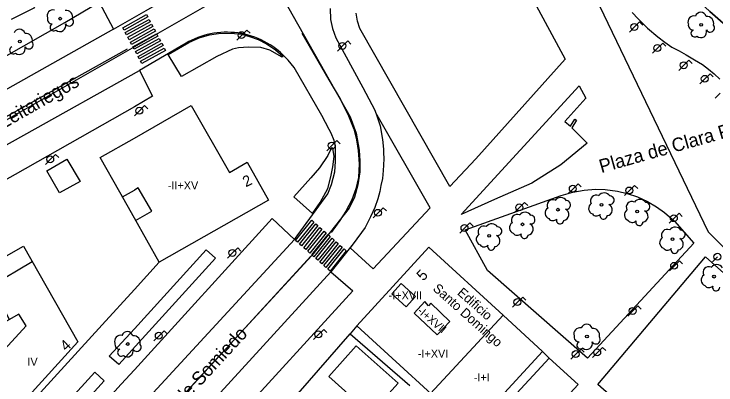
# Model space of a CAD drawing. Extents: x 282771 to 285132, y 4823109 to 4825496.
# Drawn here: x 283868.8 to 283998.6, y 4823486.3 to 4823554.9 of the extents above; entities that cross this region are included whole.
import ezdxf

# ---------------------------------------------------------------- set-up
doc = ezdxf.new("R2010")
doc.units = 0
for name, color, linetype in [('ACERA-BORDILLO', 7, 'Continuous'), ('ACERA-INTERIOR', 7, 'Continuous'), ('ARBOL', 7, 'Continuous'), ('CALLE-EJE', 7, 'Continuous'), ('CALLE-TEXTO', 7, 'Continuous'), ('EDIFICIO', 7, 'Continuous'), ('FAROLA', 7, 'Continuous'), ('MEDIANERA', 7, 'Continuous'), ('NUM-PORTAL', 7, 'Continuous'), ('PASO-PEATONES', 7, 'Continuous'), ('SENAL-VIARIA', 7, 'Continuous'), ('TXT-ALTURA-EDIFICIO', 7, 'Continuous'), ('TXT-EDIFICIOS', 7, 'Continuous'), ('ZONA-VERDE', 7, 'Continuous')]:
    doc.layers.add(name, color=color, linetype=linetype)

msp = doc.modelspace()

# ---------------------------------------------------------------- linework, layer by layer
at = {"layer": 'ACERA-BORDILLO'}
for points in [[(283844.25, 4823534.01), (283878.21, 4823553.29), (283884.59, 4823557.06), (283887.23, 4823552.05), (283893.25, 4823555.51), (283920.41, 4823571.13), (283933.38, 4823578.64), (283952.39, 4823589.29), (283971.49, 4823599.69), (284001.79, 4823617.03)], [(283927.3, 4823555.9), (283927.35, 4823553.86), (283927.74, 4823552.19), (283928.32, 4823550.45), (283933.3, 4823541.27), (283935.56, 4823537.07), (283935.85, 4823536.21), (283936.5, 4823534.17), (283936.96, 4823531.69), (283937.12, 4823529.9), (283937.17, 4823529.22), (283937.21, 4823528.17), (283937.16, 4823526.92), (283937.07, 4823525.95), (283936.94, 4823524.46), (283936.67, 4823523.18), (283936.46, 4823522.07), (283936.09, 4823520.69), (283935.55, 4823519.09), (283934.76, 4823517.39), (283933.75, 4823515.42), (283931.55, 4823512.37), (283927.42, 4823507.23), (283931.48, 4823503.68), (283908.74, 4823478.83)], [(283863.26, 4823458.42), (283888.66, 4823486.42), (283891.08, 4823489.08), (283916.57, 4823517.05), (283920.68, 4823513.21), (283926.88, 4823521.61), (283927.54, 4823523.32), (283928.13, 4823525.68), (283928.29, 4823527.58), (283928.29, 4823529.09), (283928.24, 4823530.35), (283928.01, 4823531.48), (283927.46, 4823532.86), (283927.12, 4823533.53), (283925.72, 4823536.1), (283920.6, 4823544.96), (283919.51, 4823546.32), (283918.94, 4823546.91), (283918.53, 4823547.32), (283918.1, 4823547.72), (283917.65, 4823548.1), (283917.17, 4823548.47), (283916.68, 4823548.83), (283916.17, 4823549.17), (283915.64, 4823549.49), (283915.09, 4823549.79), (283914.53, 4823550.07), (283913.95, 4823550.33), (283913.36, 4823550.56), (283912.75, 4823550.77), (283912.14, 4823550.95), (283911.51, 4823551.11), (283910.88, 4823551.24), (283910.25, 4823551.35), (283909.61, 4823551.42), (283908.96, 4823551.47), (283908.32, 4823551.49), (283907.68, 4823551.49), (283907.04, 4823551.45), (283906.41, 4823551.39), (283905.78, 4823551.3), (283905.16, 4823551.19), (283904.55, 4823551.06), (283903.95, 4823550.89), (283903.37, 4823550.71), (283902.79, 4823550.51), (283902.24, 4823550.28), (283901.69, 4823550.03), (283901.17, 4823549.77), (283900.66, 4823549.49), (283899.46, 4823548.8), (283892.01, 4823544.43), (283894.46, 4823539.68), (283891.08, 4823537.73), (283869.02, 4823525.17), (283830.25, 4823503.45)]]:
    msp.add_lwpolyline(points, dxfattribs=at)
at = {"layer": 'ACERA-INTERIOR'}
for points in [[(283868.39, 4823553.91), (283872.7, 4823556.05), (283865.3, 4823568.25)], [(283895.67, 4823509), (283891.08, 4823503.96), (283885.13, 4823497.43), (283871.8, 4823482.79)], [(283932.24, 4823497.23), (283930.95, 4823495.75)], [(283952.89, 4823462.16), (283939.91, 4823448.14), (283911.73, 4823473.67), (283930.95, 4823495.76)], [(283930.95, 4823495.76), (283930.96, 4823495.76)], [(283930.96, 4823495.76), (283941.99, 4823486.2)], [(283932.11, 4823493.55), (283927.03, 4823487.89), (283934.76, 4823480.96), (283939.84, 4823486.62), (283932.11, 4823493.55)], [(283966.51, 4823492.47), (283967.76, 4823491.27)]]:
    msp.add_lwpolyline(points, dxfattribs=at)
at = {"layer": 'ARBOL'}
for centre in [(283877.37, 4823554), (283995.86, 4823552.87), (283869.89, 4823549.76), (283969.4, 4823518.7), (283977.44, 4823519.57), (283984.05, 4823518.37), (283962.82, 4823515.99), (283956.67, 4823513.85), (283990.57, 4823513.24), (283998.25, 4823506.32), (283974.76, 4823495.24), (283889.85, 4823493.87)]:
    msp.add_circle(centre, 0.255, dxfattribs=at)
for centre, radius, start, end in [((283876.04, 4823554.53), 1.1, 75.4318, 200.5561), ((283878.43, 4823554.26), 1.27, 345.0327, 95.7993), ((283875.93, 4823553.96), 0.935, 168.599, 268.1324), ((283879.04, 4823553.43), 0.797, 208.9625, 38.991), ((283994.53, 4823553.4), 1.1, 75.4318, 200.5561), ((283995.79, 4823554.13), 1.04, 15.6423, 161.3843), ((283996.92, 4823553.13), 1.27, 345.0327, 95.7993), ((283876.17, 4823552.41), 0.672, 113.7367, 309.4725), ((283877.31, 4823552.71), 1.09, 228.9545, 17.928), ((283994.42, 4823552.83), 0.935, 168.599, 268.1324), ((283997.53, 4823552.3), 0.797, 208.9625, 38.991), ((283869.82, 4823551.02), 1.04, 15.6423, 161.3843), ((283994.66, 4823551.28), 0.672, 113.7367, 309.4725), ((283995.8, 4823551.58), 1.09, 228.9545, 17.928), ((283870.95, 4823550.02), 1.27, 345.0327, 95.7993), ((283868.69, 4823548.17), 0.672, 113.7367, 309.4725), ((283869.83, 4823548.47), 1.09, 228.9545, 17.928), ((283871.56, 4823549.19), 0.797, 208.9625, 38.991), ((283977.95, 4823520.53), 1.27, 33.2707, 144.0373), ((283968.41, 4823519.49), 1.04, 63.8803, 209.6223), ((283969.91, 4823519.66), 1.27, 33.2707, 144.0373), ((283970.94, 4823519.57), 0.797, 257.2005, 87.229), ((283976.45, 4823520.36), 1.04, 63.8803, 209.6223), ((283978.98, 4823520.44), 0.797, 257.2005, 87.229), ((283983.06, 4823519.16), 1.04, 63.8803, 209.6223), ((283984.56, 4823519.33), 1.27, 33.2707, 144.0373), ((283968.12, 4823518.06), 1.1, 123.6698, 248.7941), ((283976.16, 4823518.93), 1.1, 123.6698, 248.7941), ((283978.36, 4823518.67), 1.09, 277.1925, 66.166), ((283985.59, 4823519.24), 0.797, 257.2005, 87.229), ((283961.83, 4823516.78), 1.04, 63.8803, 209.6223), ((283963.33, 4823516.95), 1.27, 33.2707, 144.0373), ((283964.36, 4823516.86), 0.797, 257.2005, 87.229), ((283970.32, 4823517.8), 1.09, 277.1925, 66.166), ((283976.51, 4823518.47), 0.935, 216.837, 316.3704), ((283977.83, 4823517.62), 0.672, 161.9747, 357.7105), ((283982.77, 4823517.73), 1.1, 123.6698, 248.7941), ((283984.97, 4823517.47), 1.09, 277.1925, 66.166), ((283961.54, 4823515.35), 1.1, 123.6698, 248.7941), ((283968.47, 4823517.6), 0.935, 216.837, 316.3704), ((283969.79, 4823516.75), 0.672, 161.9747, 357.7105), ((283983.12, 4823517.27), 0.935, 216.837, 316.3704), ((283984.44, 4823516.42), 0.672, 161.9747, 357.7105), ((283955.68, 4823514.64), 1.04, 63.8803, 209.6223), ((283957.18, 4823514.81), 1.27, 33.2707, 144.0373), ((283958.21, 4823514.72), 0.797, 257.2005, 87.229), ((283963.74, 4823515.09), 1.09, 277.1925, 66.166), ((283989.58, 4823514.03), 1.04, 63.8803, 209.6223), ((283991.08, 4823514.2), 1.27, 33.2707, 144.0373), ((283955.39, 4823513.21), 1.1, 123.6698, 248.7941), ((283957.59, 4823512.95), 1.09, 277.1925, 66.166), ((283961.89, 4823514.89), 0.935, 216.837, 316.3704), ((283963.21, 4823514.04), 0.672, 161.9747, 357.7105), ((283992.11, 4823514.11), 0.797, 257.2005, 87.229), ((283989.29, 4823512.6), 1.1, 123.6698, 248.7941), ((283991.49, 4823512.34), 1.09, 277.1925, 66.166), ((283955.74, 4823512.75), 0.935, 216.837, 316.3704), ((283957.06, 4823511.9), 0.672, 161.9747, 357.7105), ((283989.64, 4823512.14), 0.935, 216.837, 316.3704), ((283990.96, 4823511.29), 0.672, 161.9747, 357.7105), ((283998.76, 4823507.28), 1.27, 33.2707, 144.0373), ((283997.26, 4823507.11), 1.04, 63.8803, 209.6223), ((283996.97, 4823505.68), 1.1, 123.6698, 248.7941), ((283997.32, 4823505.22), 0.935, 216.837, 316.3704), ((283998.64, 4823504.37), 0.672, 161.9747, 357.7105), ((283973.43, 4823495.77), 1.1, 75.4318, 200.5561), ((283974.69, 4823496.5), 1.04, 15.6423, 161.3843), ((283888.52, 4823494.4), 1.1, 75.4318, 200.5561), ((283889.78, 4823495.13), 1.04, 15.6423, 161.3843), ((283975.82, 4823495.5), 1.27, 345.0327, 95.7993), ((283890.91, 4823494.13), 1.27, 345.0327, 95.7993), ((283973.32, 4823495.2), 0.935, 168.599, 268.1324), ((283973.56, 4823493.65), 0.672, 113.7367, 309.4725), ((283974.7, 4823493.95), 1.09, 228.9545, 17.928), ((283976.43, 4823494.67), 0.797, 208.9625, 38.991), ((283888.41, 4823493.83), 0.935, 168.599, 268.1324), ((283889.79, 4823492.58), 1.09, 228.9545, 17.928), ((283891.52, 4823493.3), 0.797, 208.9625, 38.991), ((283888.65, 4823492.28), 0.672, 113.7367, 309.4725)]:
    msp.add_arc(centre, radius, start, end, dxfattribs=at)
at = {"layer": 'CALLE-EJE'}
for points in [[(283961.69, 4823588.48), (283997.17, 4823514.58), (284045.46, 4823466.67)], [(283915.67, 4823562.87), (283805.22, 4823499.78)], [(283915.67, 4823562.87), (283930.95, 4823535.84), (283932.07, 4823532.82), (283932.63, 4823529.67), (283932.74, 4823527.7), (283932.74, 4823525.68), (283932.37, 4823523.29), (283931.78, 4823521), (283930.8, 4823519), (283923.91, 4823510.21), (283829.23, 4823407.6)]]:
    msp.add_lwpolyline(points, dxfattribs=at)
at = {"layer": 'EDIFICIO'}
for points in [[(283888.38, 4823521.91), (283884.74, 4823528.35), (283891.08, 4823531.94), (283901.6, 4823537.92), (283908.66, 4823525.59), (283911.92, 4823527.47), (283915.89, 4823520.48), (283895.67, 4823509), (283891.08, 4823517.12), (283888.38, 4823521.91)], [(283832.84, 4823490.48), (283870.6, 4823511.93), (283880.63, 4823494.27), (283870.96, 4823483.59), (283871.8, 4823482.79), (283859.85, 4823469.75), (283829.38, 4823436.52), (283822.05, 4823443.15), (283852.35, 4823476.86), (283871.09, 4823497.24), (283869.75, 4823499.39), (283829.22, 4823476.43), (283823.88, 4823485.39), (283832.84, 4823490.48)], [(283953.23, 4823477.98), (283932.24, 4823497.23), (283945.55, 4823511.75), (283959.24, 4823499.17), (283966.51, 4823492.47), (283953.23, 4823477.98)]]:
    msp.add_lwpolyline(points, dxfattribs=at)
at = {"layer": 'FAROLA'}
for p, q in [((283984.48, 4823553.4), (283983.54, 4823552.47)), ((283985.07, 4823552.81), (283984.48, 4823553.4)), ((283911.88, 4823551.88), (283910.94, 4823550.95)), ((283912.47, 4823551.29), (283911.88, 4823551.88)), ((283983.54, 4823552.47), (283982.61, 4823551.53)), ((283910.94, 4823550.95), (283910.01, 4823550.01)), ((283929.58, 4823548.95), (283928.65, 4823548.01)), ((283930.52, 4823549.88), (283929.58, 4823548.95)), ((283931.11, 4823549.29), (283930.52, 4823549.88)), ((283988.76, 4823549.49), (283987.82, 4823548.56)), ((283989.35, 4823548.9), (283988.76, 4823549.49)), ((283987.82, 4823548.56), (283986.89, 4823547.62)), ((283993.62, 4823546.31), (283992.68, 4823545.38)), ((283994.21, 4823545.72), (283993.62, 4823546.31)), ((283992.68, 4823545.38), (283991.75, 4823544.44)), ((283997.52, 4823543.81), (283996.58, 4823542.88)), ((283998.11, 4823543.22), (283997.52, 4823543.81)), ((283996.58, 4823542.88), (283995.65, 4823541.94)), ((283999.39, 4823540.25), (283998.46, 4823539.31)), ((283892.98, 4823537.92), (283892.04, 4823536.99)), ((283893.57, 4823537.33), (283892.98, 4823537.92)), ((283892.04, 4823536.99), (283891.11, 4823536.05)), ((283927.6, 4823530.54), (283926.67, 4823529.6)), ((283928.54, 4823531.47), (283927.6, 4823530.54)), ((283929.13, 4823530.88), (283928.54, 4823531.47)), ((283875.56, 4823528), (283874.63, 4823527.06)), ((283876.5, 4823528.92), (283875.56, 4823528)), ((283877.09, 4823528.34), (283876.5, 4823528.92)), ((283973.12, 4823523.5), (283972.18, 4823522.57)), ((283973.71, 4823522.91), (283973.12, 4823523.5)), ((283983.57, 4823523.17), (283982.63, 4823522.24)), ((283984.16, 4823522.58), (283983.57, 4823523.17)), ((283972.18, 4823522.57), (283971.25, 4823521.63)), ((283982.63, 4823522.24), (283981.7, 4823521.3)), ((283937.1, 4823519.05), (283936.16, 4823518.12)), ((283937.69, 4823518.46), (283937.1, 4823519.05)), ((283962.29, 4823519.12), (283961.36, 4823518.18)), ((283963.23, 4823520.05), (283962.29, 4823519.12)), ((283963.82, 4823519.46), (283963.23, 4823520.05)), ((283936.16, 4823518.12), (283935.23, 4823517.18)), ((283991.8, 4823518.05), (283990.86, 4823517.12)), ((283992.39, 4823517.46), (283991.8, 4823518.05)), ((283990.86, 4823517.12), (283989.93, 4823516.18)), ((283952.16, 4823515.32), (283951.23, 4823514.38)), ((283953.1, 4823516.25), (283952.16, 4823515.32)), ((283953.69, 4823515.66), (283953.1, 4823516.25)), ((283910.19, 4823511.63), (283909.25, 4823510.7)), ((283910.78, 4823511.04), (283910.19, 4823511.63)), ((283909.25, 4823510.7), (283908.32, 4823509.76)), ((283998.92, 4823509.99), (283997.99, 4823509.05)), ((283991.86, 4823509.25), (283990.92, 4823508.32)), ((283992.45, 4823508.66), (283991.86, 4823509.25)), ((283990.92, 4823508.32), (283989.99, 4823507.38)), ((283962.88, 4823502.54), (283961.94, 4823501.61)), ((283963.47, 4823501.95), (283962.88, 4823502.54)), ((283961.94, 4823501.61), (283961.01, 4823500.67)), ((283984.19, 4823500.91), (283983.25, 4823499.98)), ((283984.78, 4823500.32), (283984.19, 4823500.91)), ((283983.25, 4823499.98), (283982.32, 4823499.04)), ((283896.58, 4823496.33), (283895.64, 4823495.4)), ((283897.17, 4823495.74), (283896.58, 4823496.33)), ((283925.14, 4823495.64), (283924.21, 4823494.7)), ((283926.08, 4823496.57), (283925.14, 4823495.64)), ((283926.67, 4823495.98), (283926.08, 4823496.57)), ((283895.64, 4823495.4), (283894.71, 4823494.46)), ((283973.67, 4823492.93), (283972.73, 4823492)), ((283974.26, 4823492.34), (283973.67, 4823492.93)), ((283977.63, 4823493.24), (283976.69, 4823492.31)), ((283978.22, 4823492.65), (283977.63, 4823493.24)), ((283972.73, 4823492), (283971.8, 4823491.06)), ((283976.69, 4823492.31), (283975.76, 4823491.37))]:
    msp.add_line(p, q, dxfattribs=at)
for centre, radius in [((283983.5, 4823552.47), 0.637), ((283910.9, 4823550.95), 0.637), ((283929.54, 4823548.95), 0.637), ((283987.78, 4823548.56), 0.637), ((283992.64, 4823545.38), 0.637), ((283996.54, 4823542.88), 0.637), ((283892, 4823536.99), 0.637), ((283927.56, 4823530.54), 0.637), ((283875.52, 4823528), 0.637), ((283972.14, 4823522.57), 0.637), ((283982.59, 4823522.24), 0.637), ((283962.25, 4823519.12), 0.637), ((283936.12, 4823518.12), 0.637), ((283990.82, 4823517.12), 0.637), ((283952.12, 4823515.32), 0.638), ((283909.21, 4823510.7), 0.637), ((283998.88, 4823509.99), 0.637), ((283990.88, 4823508.32), 0.637), ((283961.9, 4823501.61), 0.638), ((283983.21, 4823499.98), 0.637), ((283895.6, 4823495.4), 0.637), ((283925.1, 4823495.64), 0.637), ((283976.65, 4823492.31), 0.637), ((283972.69, 4823492), 0.638)]:
    msp.add_circle(centre, radius, dxfattribs=at)
at = {"layer": 'MEDIANERA'}
for points in [[(283888.86, 4823521.05), (283891.08, 4823522.33)], [(283891.31, 4823516.71), (283894.29, 4823518.4), (283891.77, 4823522.73), (283891.08, 4823522.33)], [(283867.97, 4823498.38), (283864.66, 4823504.71), (283872.21, 4823509.09)], [(283938.7, 4823503.13), (283941.32, 4823500.76), (283943.04, 4823502.66), (283940.41, 4823505.03), (283938.7, 4823503.13)], [(283942.79, 4823499.59), (283947.05, 4823495.56), (283949.41, 4823498.05), (283945.88, 4823501.39), (283945.48, 4823500.94), (283944.77, 4823501.74), (283942.79, 4823499.59)], [(283945.83, 4823484.74), (283959.24, 4823499.17)]]:
    msp.add_lwpolyline(points, dxfattribs=at)
at = {"layer": 'PASO-PEATONES'}
for points in [[(283889.17, 4823551.88), (283888.94, 4823552.32), (283893.32, 4823554.75), (283893.55, 4823554.31)], [(283889.64, 4823551), (283889.41, 4823551.44), (283893.79, 4823553.86), (283894.02, 4823553.42)], [(283890.11, 4823550.11), (283889.88, 4823550.55), (283894.26, 4823552.98), (283894.49, 4823552.54)], [(283890.58, 4823549.23), (283890.35, 4823549.67), (283894.73, 4823552.1), (283894.96, 4823551.66)], [(283891.05, 4823548.35), (283890.82, 4823548.79), (283895.2, 4823551.22), (283895.43, 4823550.78)], [(283891.52, 4823547.47), (283891.29, 4823547.91), (283895.67, 4823550.33), (283895.91, 4823549.89)], [(283891.99, 4823546.58), (283891.76, 4823547.02), (283896.14, 4823549.45), (283896.38, 4823549.01)], [(283892.47, 4823545.7), (283892.23, 4823546.14), (283896.61, 4823548.57), (283896.85, 4823548.13)], [(283921.26, 4823512.67), (283920.89, 4823513), (283923.9, 4823516.74), (283924.27, 4823516.41)], [(283922.01, 4823512), (283921.64, 4823512.34), (283924.65, 4823516.08), (283925.02, 4823515.75)], [(283922.76, 4823511.34), (283922.39, 4823511.67), (283925.4, 4823515.41), (283925.77, 4823515.08)], [(283923.51, 4823510.67), (283923.13, 4823511.01), (283926.15, 4823514.75), (283926.52, 4823514.42)], [(283924.26, 4823510.01), (283923.88, 4823510.34), (283926.89, 4823514.08), (283927.27, 4823513.75)], [(283925.01, 4823509.35), (283924.63, 4823509.68), (283927.64, 4823513.42), (283928.02, 4823513.09)], [(283925.76, 4823508.68), (283925.38, 4823509.01), (283928.39, 4823512.75), (283928.77, 4823512.42)], [(283926.5, 4823508.02), (283926.13, 4823508.35), (283929.14, 4823512.09), (283929.51, 4823511.76)], [(283927.29, 4823507.32), (283926.88, 4823507.68), (283929.89, 4823511.43), (283930.26, 4823511.09)]]:
    msp.add_lwpolyline(points, close=True, dxfattribs=at)
at = {"layer": 'SENAL-VIARIA'}
for points in [[(283887.23, 4823552.05), (283822.45, 4823515.64)], [(283922.03, 4823551.32), (283927.01, 4823542.69), (283929.17, 4823539.05), (283930.7, 4823536.04), (283931.64, 4823533.57), (283932.13, 4823531.59), (283932.45, 4823529.66), (283932.67, 4823527.15), (283932.49, 4823524.63), (283932, 4823522.52), (283931.28, 4823520.5), (283930.2, 4823518.43), (283929.04, 4823516.67), (283927.46, 4823514.46)], [(283825.58, 4823512.55), (283889.79, 4823548.41)], [(283827.8, 4823508.57), (283892.01, 4823544.43)], [(283839.41, 4823425.06), (283920.68, 4823513.21)], [(283843.19, 4823422.38), (283923.68, 4823510.12)], [(283848.33, 4823420.83), (283927.42, 4823507.23)]]:
    msp.add_lwpolyline(points, dxfattribs=at)
at = {"layer": 'ZONA-VERDE'}
for p, q in [((283955.41, 4823574.97), (283970.72, 4823546.54)), ((283932.36, 4823553.55), (283932.07, 4823555.03)), ((283932.79, 4823552.2), (283932.36, 4823553.55)), ((283949.4, 4823522.98), (283932.79, 4823552.2)), ((283970.72, 4823546.54), (283954.19, 4823528.07)), ((283951.51, 4823517.81), (283973.29, 4823541.6)), ((283973.29, 4823541.6), (283974.55, 4823539.32)), ((283974.55, 4823539.32), (283970.68, 4823535.01)), ((283970.68, 4823535.01), (283971.69, 4823534.13)), ((283971.69, 4823534.13), (283972.54, 4823535.44)), ((283972.81, 4823535.21), (283971.98, 4823533.85)), ((283972.54, 4823535.44), (283972.81, 4823535.21)), ((283971.98, 4823533.85), (283974.77, 4823531)), ((283974.77, 4823531), (283969.92, 4823526.99)), ((283874.89, 4823525.88), (283878.62, 4823528.06)), ((283878.62, 4823528.06), (283881.04, 4823523.93)), ((283954.19, 4823528.07), (283949.4, 4823522.98)), ((283969.92, 4823526.99), (283964.59, 4823523.6)), ((283877.25, 4823521.82), (283874.89, 4823525.88)), ((283881.04, 4823523.93), (283877.25, 4823521.82)), ((283964.59, 4823523.6), (283957.67, 4823520.58)), ((283969.99, 4823521.3), (283972.17, 4823521.94)), ((283972.17, 4823521.94), (283974.25, 4823522.31)), ((283974.25, 4823522.31), (283976.33, 4823522.46)), ((283976.33, 4823522.46), (283978.13, 4823522.42)), ((283978.13, 4823522.42), (283980.38, 4823522.13)), ((283980.38, 4823522.13), (283982.18, 4823521.71)), ((283982.18, 4823521.71), (283984.12, 4823521.05)), ((283957.67, 4823520.58), (283951.51, 4823517.81)), ((283952.23, 4823514.94), (283969.99, 4823521.3)), ((283984.12, 4823521.05), (283985.94, 4823520.22)), ((283985.94, 4823520.22), (283987.64, 4823519.23)), ((283987.64, 4823519.23), (283989.07, 4823518.2)), ((283989.07, 4823518.2), (283990.96, 4823516.57)), ((283990.96, 4823516.57), (283994.54, 4823512.52)), ((283956.36, 4823507.43), (283952.23, 4823514.94)), ((283994.54, 4823512.52), (283974.86, 4823491.28)), ((283891.08, 4823496.7), (283904.36, 4823511.28)), ((283904.36, 4823511.28), (283906.1, 4823509.71)), ((283976.75, 4823486.39), (283996.66, 4823509.95)), ((283996.66, 4823509.95), (284037.33, 4823473.82)), ((283906.1, 4823509.71), (283888.19, 4823490.05)), ((283974.86, 4823491.28), (283956.36, 4823507.43)), ((283886.45, 4823491.62), (283891.08, 4823496.7)), ((283888.19, 4823490.05), (283886.45, 4823491.62)), ((283954.41, 4823476.87), (283967.76, 4823491.27)), ((283967.76, 4823491.27), (283973.16, 4823486.4)), ((283870.54, 4823474.16), (283883.75, 4823488.66)), ((283883.75, 4823488.66), (283885.49, 4823487.09)), ((283885.49, 4823487.09), (283872.28, 4823472.59)), ((283973.16, 4823486.4), (283959.63, 4823471.98)), ((284017.1, 4823451.47), (283976.75, 4823486.39))]:
    msp.add_line(p, q, dxfattribs=at)
for points in [[(284000.74, 4823556.57), (283997.5, 4823560.4), (283996.44, 4823563.31), (283995.19, 4823566.78), (283990.41, 4823564.7), (283989.19, 4823564.16), (283994.02, 4823558.61), (283997.49, 4823555.31), (284001.95, 4823551.41)], [(284001.95, 4823551.41), (283997.49, 4823555.31)], [(283983.12, 4823555.14), (283984.22, 4823553.94), (283985.97, 4823552.23), (283987.84, 4823550.65), (283989.13, 4823549.67), (283990.46, 4823548.75), (283991.78, 4823548.05), (283993.1, 4823547.33), (283994.64, 4823546.37), (283996.11, 4823545.52), (283997.22, 4823544.69), (283998.3, 4823543.79), (283999.34, 4823542.8)], [(283935.72, 4823536.6), (283935.85, 4823536.21), (283936.5, 4823534.17), (283936.96, 4823531.69), (283937.12, 4823529.9), (283937.17, 4823529.22), (283937.21, 4823528.17), (283937.16, 4823526.92), (283937.07, 4823525.95), (283936.94, 4823524.46), (283936.67, 4823523.18), (283936.46, 4823522.07), (283936.09, 4823520.69), (283935.55, 4823519.09), (283934.76, 4823517.39), (283933.75, 4823515.42), (283931.55, 4823512.37), (283930.97, 4823511.65), (283935.21, 4823507.77), (283945.78, 4823519.03), (283935.72, 4823536.6)]]:
    msp.add_lwpolyline(points, dxfattribs=at)
for points in [[(283897.36, 4823547.38), (283901.13, 4823549.57), (283903.07, 4823550.45), (283904.95, 4823550.99), (283906.62, 4823551.23), (283908.91, 4823551.3), (283910.9, 4823551.11), (283912.38, 4823550.72), (283914, 4823550.16), (283915.51, 4823549.34), (283917.19, 4823548.22), (283918.56, 4823547.08), (283918.39, 4823546.89), (283916.14, 4823548.15), (283914.45, 4823548.66), (283912.19, 4823548.72), (283910.36, 4823548.63), (283909.21, 4823548.35), (283906.31, 4823547.02), (283899.81, 4823543.28)], [(283920.59, 4823521.06), (283924, 4823518), (283925.46, 4823520), (283926.82, 4823522.62), (283927.42, 4823524.75), (283927.8, 4823526.6), (283928.03, 4823528.5), (283927.77, 4823530.04), (283927.54, 4823530.12), (283926.82, 4823528.71), (283925.28, 4823526.4), (283923.72, 4823524.55)]]:
    msp.add_lwpolyline(points, close=True, dxfattribs=at)

# ---------------------------------------------------------------- texts
at = {"layer": 'CALLE-TEXTO'}
for s, rotation, p in [('Calle Puerto de Leitariegos', 29.7354, (283846.11, 4823521.7)), ('Plaza de Clara Ferrer', 15.8122, (283977.41, 4823525.44)), ('Calle Puerto de Somiedo', 47.3008, (283886.95, 4823468.31))]:
    msp.add_text(s, height=2.5, rotation=rotation, dxfattribs=at).set_placement(p)
at = {"layer": 'NUM-PORTAL'}
for s, rotation, p in [('2', 26.4914, (283911.71, 4823522.81)), ('5', 47.5, (283944.51, 4823505.39)), ('4', 42.8613, (283878.47, 4823492.41))]:
    msp.add_text(s, height=2, rotation=rotation, dxfattribs=at).set_placement(p)
at = {"layer": 'TXT-ALTURA-EDIFICIO'}
for s, rotation, p in [('-II+XV', 0, (283897.26, 4823522.43)), ('-I+XVII', 0, (283938.09, 4823502.11)), ('-I+XVII', 319.5172, (283943.27, 4823499.76)), ('-I+XVI', 0, (283943.49, 4823491.34)), ('IV', 0, (283871.31, 4823489.84)), ('-I+I', 0, (283953.83, 4823486.94))]:
    msp.add_text(s, height=1.5, rotation=rotation, dxfattribs=at).set_placement(p)
at = {"layer": 'TXT-EDIFICIOS'}
for s, p in [('Santo Domingo', (283946.13, 4823503.92)), ('Edificio ', (283950.66, 4823503.15))]:
    msp.add_text(s, height=1.75, rotation=318.2598, dxfattribs=at).set_placement(p)

doc.saveas('drawing.dxf')
